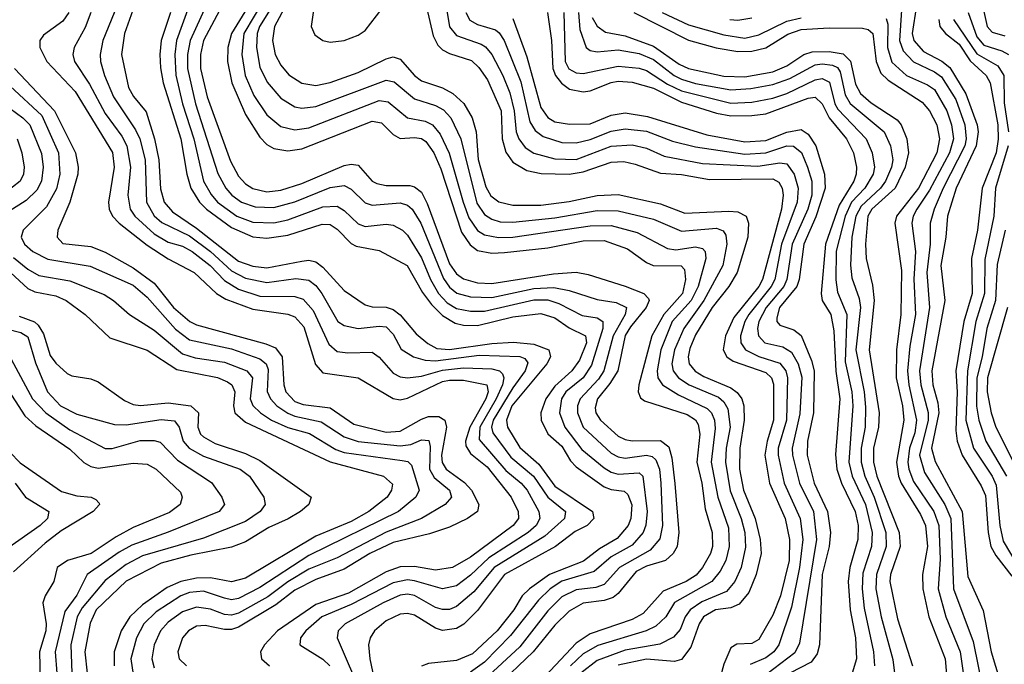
# Model space of a CAD drawing. Header units: inches. Extents: x 990535 to 1117859, y 769386 to 892122.
# Tile 596 of 656: x 1086507 to 1089308, y 822075 to 823909. Entities that reach past the tile are written whole.
import ezdxf

# ---------------------------------------------------------------- set-up
doc = ezdxf.new("R2010")
doc.units = ezdxf.units.IN
doc.header["$MEASUREMENT"] = 0
doc.layers.add('B0882', color=7, linetype='Continuous')

msp = doc.modelspace()

# ---------------------------------------------------------------- linework, layer by layer
at = {"layer": 'B0882', "color": 5}
for points, elevation in [([(1087713, 823993), (1087730, 823889), (1087750, 823864.1), (1087819.9, 823839.8), (1087832.4, 823832.4), (1087850, 823810.1), (1087882.1, 823750), (1087901.2, 823701.2), (1087913.7, 823650), (1087920, 823590), (1087927.4, 823570), (1087945.6, 823545.6), (1087969.5, 823529.5), (1088030, 823513.6), (1088090, 823511.8), (1088190, 823549.6), (1088250, 823552.7), (1088290, 823543.9), (1088340.5, 823520.5), (1088450, 823499.7), (1088607.2, 823492.8), (1088670, 823502), (1088690, 823499.4), (1088711, 823470), (1088721.9, 823430), (1088719.1, 823390), (1088674.7, 823270), (1088655.5, 823170), (1088645.1, 823150), (1088581.2, 823070), (1088570.2, 823050), (1088558.2, 823010), (1088559.1, 822990), (1088572.4, 822970), (1088610, 822950.9), (1088670, 822932.1), (1088686.5, 822910), (1088691.9, 822890), (1088689.1, 822770), (1088665.4, 822690), (1088664.6, 822670), (1088681.8, 822590), (1088727.9, 822490), (1088735.6, 822430), (1088725.6, 822350), (1088702.7, 822237.3), (1088667, 822130), (1088652.5, 822110), (1088630, 822092.8), (1088585.4, 822074.6)], 3740), ([(1086784.6, 823950), (1086743.8, 823850), (1086736.3, 823810), (1086737.5, 823790), (1086748.6, 823750), (1086773.9, 823690), (1086836.2, 823596.1), (1086848.9, 823570), (1086864, 823510), (1086868, 823390), (1086890, 823351.5), (1086911.8, 823331.8), (1086990, 823294.1), (1087050, 823250), (1087110, 823194.8), (1087150, 823173.8), (1087210, 823161.2), (1087292.6, 823172.6), (1087330, 823167.6), (1087350, 823152.9), (1087367.2, 823130), (1087411.9, 823050), (1087430, 823038.5), (1087470, 823030.4), (1087530, 823036.6), (1087550, 823034.7), (1087570, 823014.3), (1087592, 822972), (1087627.6, 822950), (1087660.6, 822940.6), (1087690, 822938.4), (1087814.2, 822954.2), (1087930, 822950.9), (1087944.6, 822944.6), (1087953, 822933), (1087945.7, 822910), (1087910, 822861.9), (1087853.8, 822770), (1087849.9, 822750), (1087853.7, 822733.7), (1087904, 822664), (1087968.7, 822610), (1088010, 822550.1), (1088060.1, 822510), (1088057.6, 822490), (1088001, 822439), (1087856.8, 822350), (1087799.3, 822280.7), (1087750, 822238.8), (1087730, 822231.2), (1087710, 822230.6), (1087690, 822236.7), (1087630, 822270.6), (1087610, 822274.1), (1087590, 822271.5), (1087541.6, 822250), (1087433.4, 822190), (1087413.1, 822170), (1087410.1, 822150), (1087482.4, 821982.4)], 3460), ([(1086834.1, 823950), (1086805.3, 823870), (1086797, 823810), (1086816.7, 823716.7), (1086831.1, 823691.1), (1086867.1, 823647.1), (1086890.8, 823570), (1086903, 823510), (1086907.9, 823427.9), (1086918.2, 823390), (1086942.1, 823362.1), (1087010, 823316), (1087130, 823222.1), (1087170, 823208), (1087210, 823202.8), (1087310, 823222.3), (1087330, 823224.5), (1087350, 823219.9), (1087370, 823205.3), (1087430, 823138.5), (1087490, 823097.7), (1087510, 823092.4), (1087550, 823091.2), (1087570, 823084.6), (1087590, 823069.7), (1087635.2, 823015.2), (1087667.9, 822987.9), (1087693.8, 822973.8), (1087730.2, 822970.2), (1087850, 822988), (1087911.9, 822991.9), (1087970, 822986), (1088012.8, 822970), (1088017.7, 822950), (1088007, 822930), (1087907.5, 822810), (1087891.9, 822770), (1087894.7, 822750), (1087930, 822691.3), (1087984.4, 822644.4), (1088030, 822582), (1088137.1, 822510), (1088140.6, 822490), (1088121.7, 822470), (1088087.4, 822452.6), (1088032, 822410), (1087886.4, 822330), (1087810, 822228.2), (1087771.2, 822188.8), (1087750, 822176.2), (1087710, 822171.4), (1087690, 822177.8), (1087630, 822214.3), (1087610, 822219.6), (1087590, 822217.7), (1087550, 822198.5), (1087516.6, 822170), (1087504, 822150), (1087499.9, 822130), (1087503.4, 822090), (1087556.7, 821836.7)], 3480), ([(1086988.9, 823950), (1086953.5, 823850), (1086949, 823810), (1086951.5, 823751.5), (1086970, 823670), (1087003, 823570), (1087030.5, 823450), (1087051.5, 823411.5), (1087070, 823390.4), (1087125.2, 823350), (1087170, 823333.3), (1087230, 823330.9), (1087270, 823340), (1087370, 823376.5), (1087410, 823378.5), (1087430, 823366.2), (1087470, 823328.7), (1087490, 823320.4), (1087550, 823327.1), (1087570, 823324.8), (1087596.6, 823310), (1087610, 823296.2), (1087650, 823231.2), (1087675.9, 823170), (1087699.1, 823130), (1087723.5, 823103.5), (1087750, 823086.9), (1087790, 823079.7), (1087830, 823079.4), (1087970, 823111.7), (1088010, 823112), (1088041.4, 823101.4), (1088107.7, 823067.7), (1088150, 823061), (1088166.5, 823050), (1088166.1, 823030), (1088133.9, 822926.1), (1088110.3, 822890), (1088061.2, 822850), (1088048.4, 822830), (1088042.9, 822790), (1088058.2, 822750), (1088106.2, 822686.2), (1088170, 822634.1), (1088190, 822621.6), (1088210, 822615.9), (1088270, 822620.1), (1088280.1, 822610), (1088292.2, 822510), (1088288.8, 822471.2), (1088280.7, 822450), (1088250, 822413.5), (1088190, 822380.5), (1088141.6, 822338.4), (1088050, 822311), (1088016, 822290), (1087982.7, 822257.3), (1087903.7, 822156.3), (1087830, 822081), (1087790, 822052.4)], 3540), ([(1087037.4, 823950), (1086992, 823850), (1086984.8, 823810), (1086984.3, 823770), (1087007.4, 823670), (1087071.1, 823471.1), (1087093.9, 823430), (1087111.1, 823410), (1087137.9, 823390), (1087176.8, 823376.8), (1087230, 823375.2), (1087290, 823390.7), (1087390, 823431.8), (1087430, 823437.5), (1087450, 823426.9), (1087490, 823388), (1087510, 823381.6), (1087590, 823388.3), (1087610, 823381), (1087623.7, 823370), (1087648.2, 823330), (1087713.1, 823173.1), (1087730, 823147.8), (1087750.9, 823130.9), (1087790, 823120.8), (1087850, 823118.9), (1087970, 823143.9), (1088026.7, 823146.7), (1088070, 823138.6), (1088150, 823112.5), (1088204.1, 823104.1), (1088233.1, 823090), (1088229.4, 823070), (1088195.2, 823010), (1088168.8, 822910), (1088153.9, 822886.1), (1088101.9, 822830), (1088094.2, 822810), (1088093.8, 822790), (1088110.1, 822750), (1088190, 822675.9), (1088210, 822664.9), (1088230, 822661), (1088290, 822669.8), (1088306.4, 822666.4), (1088316.6, 822656.6), (1088327, 822630), (1088331.1, 822590), (1088336.2, 822470), (1088328.4, 822431.6), (1088300.5, 822399.5), (1088213.7, 822350), (1088170, 822302.2), (1088146.3, 822293.7), (1088090, 822286.6), (1088050, 822266.9), (1088010, 822227.4), (1087930, 822124.7), (1087830, 822031.4)], 3560), ([(1087083.5, 823950), (1087030.4, 823850), (1087021.1, 823810), (1087021.8, 823770), (1087040.3, 823690), (1087106.7, 823506.7), (1087130, 823464.1), (1087150, 823442.5), (1087170, 823429.2), (1087210, 823419.7), (1087250, 823423.9), (1087310, 823443.5), (1087430, 823494.4), (1087450, 823498.2), (1087470, 823494.9), (1087509.8, 823449.8), (1087522.9, 823442.9), (1087550, 823437.2), (1087616.9, 823436.9), (1087630, 823434), (1087650, 823418.7), (1087666.1, 823386.1), (1087730, 823214.7), (1087750, 823186), (1087770, 823171.3), (1087810, 823160.1), (1087850, 823158.1), (1088025.9, 823185.9), (1088090.8, 823190.8), (1088124.4, 823184.4), (1088230, 823150.6), (1088282.7, 823130), (1088296.2, 823116.2), (1088298.3, 823110), (1088289.4, 823090), (1088244.5, 823035.5), (1088229.9, 823010.1), (1088208.5, 822910), (1088186.5, 822873.5), (1088151.3, 822830), (1088144.5, 822804.5), (1088146.5, 822790), (1088159.5, 822770), (1088210, 822723.9), (1088230, 822714.2), (1088250, 822711.1), (1088330, 822712.1), (1088353.9, 822693.9), (1088362.4, 822662.4), (1088370.9, 822589.1), (1088382.5, 822450), (1088377.6, 822410), (1088366.3, 822390), (1088344.6, 822370), (1088290, 822353.9), (1088261.1, 822338.9), (1088210, 822276.4), (1088195.2, 822264.8), (1088170, 822256), (1088110, 822248.3), (1088070, 822226.4), (1088030, 822186.5), (1087968.3, 822110), (1087862.9, 822010)], 3580), ([(1087170.4, 823970), (1087109.9, 823870), (1087099.6, 823830), (1087098.7, 823790), (1087110.5, 823730), (1087150, 823639.4), (1087190, 823574.5), (1087210, 823554.5), (1087230, 823542.7), (1087270, 823536), (1087310, 823541.8), (1087510, 823620.5), (1087536.1, 823616.1), (1087570, 823582.1), (1087590, 823571.1), (1087630, 823574.1), (1087650, 823571.2), (1087662.3, 823562.3), (1087685.2, 823530), (1087705.1, 823485.2), (1087764.2, 823304.2), (1087788.3, 823268.3), (1087810, 823252.7), (1087850, 823244.8), (1087886.4, 823246.4), (1088010, 823260.1), (1088110, 823280.1), (1088170, 823280.6), (1088236.8, 823256.8), (1088290, 823218.4), (1088309.4, 823210), (1088388.7, 823208.7), (1088398.4, 823198.4), (1088401.8, 823170), (1088392.7, 823130), (1088339.9, 823070), (1088306, 823010), (1088268.2, 822870), (1088266.4, 822850), (1088273.4, 822833.4), (1088284.8, 822824.8), (1088405.9, 822785.9), (1088430, 822770.1), (1088437.2, 822757.2), (1088442.5, 822730), (1088433.6, 822650), (1088448.3, 822590), (1088457.3, 822517.3), (1088477.5, 822450), (1088478.6, 822410), (1088472.5, 822390), (1088449.9, 822350.1), (1088431.3, 822328.7), (1088403.6, 822310), (1088337.5, 822282.5), (1088280.6, 822219.4), (1088250, 822202.7), (1088130, 822161.9), (1088090, 822135.1), (1087972.4, 822010)], 3620), ([(1087204, 823970), (1087145.1, 823870), (1087139, 823810), (1087148.7, 823750), (1087173.6, 823693.6), (1087210, 823638.3), (1087250, 823605), (1087290, 823596.2), (1087330, 823601.7), (1087530, 823679.1), (1087555.4, 823675.4), (1087610, 823630.4), (1087660.8, 823620.8), (1087681.9, 823610), (1087703.3, 823583.3), (1087729.2, 823529.2), (1087768.4, 823390), (1087785.2, 823345.2), (1087809.3, 823309.3), (1087830, 823296.9), (1087869.8, 823289.8), (1087910, 823290.7), (1088130, 823322.3), (1088190, 823323.8), (1088263.5, 823303.5), (1088350, 823258.5), (1088374.2, 823254.2), (1088430, 823262.7), (1088450, 823258.2), (1088457.1, 823250), (1088459.5, 823230), (1088437.2, 823150), (1088417.4, 823110), (1088363.7, 823050), (1088331.4, 822970), (1088320.6, 822910), (1088322.8, 822890), (1088335.5, 822870), (1088381.4, 822841.4), (1088462.7, 822802.7), (1088475.6, 822790), (1088484.3, 822770), (1088486, 822746), (1088474.3, 822650), (1088493.5, 822550), (1088523.3, 822463.3), (1088526, 822410), (1088516.1, 822370), (1088500.4, 822339.6), (1088476.7, 822310), (1088370, 822250.8), (1088345.5, 822210), (1088317, 822183), (1088289.9, 822170.2), (1088151.6, 822128.4), (1088110, 822104.4), (1088074.5, 822070)], 3640), ([(1087238.6, 823970), (1087189, 823890), (1087183.1, 823870), (1087180.8, 823830), (1087190, 823773.7), (1087211.7, 823731.7), (1087250, 823685.8), (1087290, 823661.3), (1087310, 823657.3), (1087350, 823662.3), (1087550, 823737.6), (1087572.3, 823732.3), (1087630, 823683.9), (1087690, 823664.8), (1087712.5, 823652.5), (1087733.4, 823630), (1087762.3, 823570), (1087807.3, 823387.3), (1087830, 823354.6), (1087850, 823341.3), (1087874.3, 823334.3), (1087910, 823333), (1088030, 823345.5), (1088150, 823366.4), (1088210, 823365.4), (1088310, 823341.9), (1088390, 823307), (1088490, 823315.5), (1088508.6, 823308.6), (1088516.1, 823296.1), (1088519.4, 823270), (1088507.7, 823210), (1088453.8, 823110), (1088396.9, 823030), (1088370.4, 822970), (1088362.8, 822930), (1088366.2, 822910), (1088381, 822890), (1088411.5, 822870), (1088494.9, 822834.9), (1088510, 822821.6), (1088521.6, 822801.6), (1088528, 822750), (1088516.6, 822690), (1088514.8, 822650), (1088528.3, 822568.3), (1088559.7, 822490), (1088570, 822450), (1088572.1, 822407.9), (1088559.7, 822350), (1088542.2, 822310), (1088518.3, 822281.7), (1088447.5, 822252.5), (1088414.6, 822230), (1088400.8, 822210), (1088385.9, 822174.1), (1088367.6, 822152.4), (1088328, 822132), (1088230, 822115.2), (1088150, 822085.7), (1088103.8, 822050)], 3660), ([(1087266.6, 823953.4), (1087232.5, 823890), (1087226.6, 823850), (1087233.6, 823810), (1087250, 823780.1), (1087272.7, 823752.7), (1087310, 823728.3), (1087350, 823722.3), (1087390, 823730.3), (1087470, 823759.4), (1087550, 823798.1), (1087570, 823803.2), (1087590, 823797.2), (1087630.4, 823750.4), (1087650, 823735.1), (1087710, 823715.1), (1087739.4, 823699.4), (1087771.1, 823671.1), (1087794.8, 823630), (1087805.9, 823590), (1087811.3, 823511.3), (1087833.7, 823433.7), (1087847.7, 823407.7), (1087870.5, 823390.5), (1087910, 823381.7), (1087990, 823381.7), (1088070, 823391.6), (1088150, 823408.6), (1088210, 823412), (1088330, 823385.3), (1088399.1, 823359.1), (1088524.5, 823364.5), (1088550, 823362.3), (1088573.9, 823350), (1088580.5, 823330), (1088578.7, 823290), (1088548.8, 823190), (1088524.6, 823150), (1088477.2, 823090), (1088430, 823012.2), (1088413.3, 822973.3), (1088408.9, 822950), (1088412, 822930), (1088428.7, 822908.7), (1088453.6, 822893.6), (1088530, 822861.2), (1088548.5, 822848.5), (1088561.7, 822830), (1088566.9, 822810), (1088568.1, 822770), (1088555.5, 822690), (1088554.9, 822630), (1088566, 822570), (1088600, 822490), (1088613.5, 822430), (1088616.8, 822390), (1088602.6, 822330), (1088581.2, 822278.8), (1088554.3, 822245.6), (1088530, 822235.8), (1088487.1, 822230), (1088452.7, 822210), (1088440.3, 822190), (1088416.2, 822123.8), (1088390, 822088.4), (1088370, 822082.8), (1088290, 822089.2), (1088210, 822071.9)], 3680), ([(1087347.5, 823970), (1087336.2, 823890), (1087346.5, 823866.5), (1087369.6, 823849.6), (1087390, 823845.2), (1087430, 823849.8), (1087470, 823865.3), (1087490, 823878.3), (1087538.7, 823941.3)], 3720), ([(1089058.9, 823950), (1089046.6, 823870), (1089051, 823850), (1089078.6, 823818.6), (1089131.1, 823791.1), (1089153, 823773), (1089198.7, 823698.7), (1089231, 823610), (1089233.9, 823590), (1089228.7, 823550), (1089171.7, 823430), (1089146.3, 823350), (1089142.3, 823290), (1089128.2, 823210), (1089139.1, 823110), (1089102.1, 822910), (1089104.8, 822870), (1089119.1, 822819.1), (1089122.1, 822790), (1089101.7, 822690), (1089111.6, 822651.6), (1089188.9, 822510), (1089204.8, 822324.8), (1089248, 822228), (1089271, 822110), (1089307.9, 821987.9)], 3980), ([(1089246, 823950), (1089259.6, 823890), (1089274.2, 823874.2), (1089310, 823862.9)], 4080), ([(1086647.1, 823930), (1086630, 823905.1), (1086574.6, 823865.4), (1086564.6, 823850), (1086564.6, 823830), (1086584.5, 823790), (1086664.9, 823704.9), (1086771.5, 823531.5), (1086776.3, 823490), (1086759.8, 823390), (1086762.1, 823370), (1086771.1, 823350), (1086789.7, 823330), (1086870, 823267.7), (1086930, 823228.5), (1087003.1, 823190), (1087067.3, 823130), (1087093.5, 823113.5), (1087170, 823085.7), (1087270, 823071.1), (1087290, 823063.9), (1087315.3, 823035.3), (1087348.4, 822928.4), (1087370, 822904.6), (1087469.8, 822889.8), (1087570, 822831.2), (1087590, 822827.8), (1087610, 822832.6), (1087710, 822879.3), (1087730, 822883.7), (1087770, 822883.3), (1087835.8, 822870), (1087839.8, 822850), (1087833.4, 822830), (1087788, 822750), (1087775.6, 822710), (1087776.7, 822696.7), (1087790, 822674.3), (1087837.1, 822637.1), (1087905.2, 822550), (1087925.3, 822510), (1087925.9, 822490), (1087910.8, 822470), (1087790, 822379.4), (1087738.4, 822350), (1087690, 822343.1), (1087630, 822353.2), (1087590, 822351.8), (1087550, 822337.8), (1087442.5, 822277.5), (1087350, 822244.8), (1087240.2, 822170), (1087203.3, 822130), (1087192.6, 822110), (1087195.3, 822090), (1087218.3, 822070)], 3420), ([(1086709.7, 823930), (1086693.2, 823886.8), (1086662.1, 823830), (1086657.9, 823810), (1086663.1, 823790), (1086705.3, 823725.3), (1086750, 823642.7), (1086797.8, 823577.8), (1086811.6, 823550), (1086822.1, 823490), (1086814.8, 823410), (1086821.4, 823370), (1086834.5, 823350), (1086890, 823299.7), (1086930, 823276.3), (1086970, 823264.6), (1086997.6, 823250), (1087049.2, 823210), (1087090, 823167), (1087130, 823142), (1087190, 823122.1), (1087290, 823121.8), (1087313.6, 823113.6), (1087342, 823082), (1087386.3, 822986.3), (1087410, 822965.2), (1087440.7, 822960.7), (1087510, 822963.1), (1087530, 822948.9), (1087570, 822903.7), (1087590, 822893.3), (1087610, 822890.1), (1087650, 822894.9), (1087710, 822911.9), (1087770, 822918.7), (1087850, 822915.6), (1087872.4, 822910), (1087881, 822901), (1087885, 822890), (1087881, 822870), (1087863.1, 822830), (1087816.7, 822750), (1087814.4, 822714.4), (1087890, 822626.4), (1087934.2, 822590), (1087951.3, 822570), (1087983.7, 822510), (1087986.8, 822490), (1087976.1, 822470), (1087954.1, 822450), (1087842.3, 822377.7), (1087790, 822328.6), (1087750, 822298.5), (1087710, 822289.7), (1087630, 822312.5), (1087610, 822314.7), (1087570, 822306.5), (1087450, 822244.6), (1087366.9, 822210), (1087321, 822170), (1087306.2, 822150), (1087303.8, 822130), (1087370, 822089.7), (1087389.7, 822070)], 3440), ([(1086935.9, 823930), (1086909.8, 823849.8), (1086905.4, 823810), (1086907.8, 823772.2), (1086915.1, 823730), (1086965.9, 823570), (1086982.7, 823470), (1086993.8, 823430), (1087018.9, 823390), (1087038.8, 823370), (1087110, 823317.6), (1087170, 823290.9), (1087210, 823287.1), (1087270, 823296.3), (1087367.8, 823327.8), (1087390, 823326.1), (1087410, 823313.3), (1087450, 823272.5), (1087464.5, 823264.5), (1087530, 823252.8), (1087609.8, 823209.8), (1087653, 823133), (1087679.1, 823099.1), (1087710, 823067.8), (1087746, 823046), (1087770, 823039.7), (1087810, 823039.3), (1087910, 823063.8), (1087990, 823073.4), (1088030, 823061), (1088070, 823032.4), (1088117.1, 823010), (1088119.3, 822990), (1088099.4, 822940.6), (1088078.3, 822910), (1088030, 822866.2), (1088004.5, 822830), (1087989.5, 822790), (1087991.2, 822770), (1088010, 822730.5), (1088050, 822695.4), (1088074.1, 822654.1), (1088090, 822637), (1088170, 822579.9), (1088190, 822572.2), (1088227.1, 822567.1), (1088237.7, 822557.7), (1088248.4, 822528.4), (1088245.7, 822490), (1088237.8, 822470), (1088206.8, 822433.2), (1088156.6, 822403.4), (1088111.6, 822368.4), (1088014.3, 822330), (1087957.2, 822290), (1087936.9, 822270), (1087913, 822230), (1087865.6, 822170), (1087795.8, 822104.2), (1087750, 822085.2), (1087670, 822077.4), (1087650.6, 822069.4)], 3520), ([(1087664.8, 823944.8), (1087683.7, 823863.7), (1087696.8, 823836.8), (1087710, 823823.5), (1087730, 823813.2), (1087792.9, 823792.9), (1087813.5, 823773.5), (1087838.4, 823738.4), (1087876.8, 823650), (1087879.7, 823570), (1087890, 823532), (1087910, 823504), (1087950, 823479.6), (1087991.1, 823471.1), (1088070, 823469.4), (1088110, 823476.2), (1088190, 823503.8), (1088225.6, 823505.6), (1088258.5, 823498.5), (1088330, 823472.2), (1088390, 823468.4), (1088470, 823454.2), (1088650, 823456.1), (1088666.6, 823446.6), (1088676.7, 823430), (1088679.4, 823410), (1088674.7, 823370), (1088620.8, 823170), (1088609.7, 823150), (1088538.6, 823061.4), (1088515.5, 823010), (1088508.2, 822970), (1088518.5, 822950), (1088537.2, 822937.2), (1088630, 822905.1), (1088646.4, 822890), (1088652, 822872), (1088651.6, 822770), (1088633.3, 822710), (1088627.3, 822670), (1088639.9, 822590), (1088685.2, 822490), (1088697.2, 822430), (1088696.2, 822370), (1088672, 822270), (1088650, 822214.9), (1088610, 822145.5), (1088590, 822134.3), (1088547.7, 822132.3), (1088530, 822121.6), (1088510, 822075), (1088498.5, 822030)], 3720), ([(1087776.2, 823930), (1087787.9, 823907.9), (1087810, 823895.4), (1087860.6, 823880.6), (1087871.7, 823871.7), (1087885.4, 823850), (1087932.6, 823732.6), (1087958.4, 823618.4), (1087973.5, 823593.5), (1087996.5, 823576.5), (1088050, 823559.7), (1088090, 823558.7), (1088130, 823568.7), (1088190, 823592.3), (1088230, 823599), (1088290, 823591.7), (1088364, 823564), (1088430, 823547.4), (1088570, 823526.8), (1088630, 823530), (1088690, 823549.8), (1088708.9, 823548.9), (1088731.4, 823531.4), (1088748.9, 823490), (1088760.8, 823450), (1088760.6, 823410), (1088749.2, 823370), (1088704.9, 823270), (1088689.7, 823170), (1088680.8, 823150), (1088630.6, 823090), (1088609.8, 823050), (1088606.1, 823030), (1088609.1, 823009.1), (1088626.9, 822990), (1088678.6, 822978.6), (1088702.6, 822962.6), (1088721.8, 822930), (1088731.9, 822891.9), (1088727.1, 822787.1), (1088705.1, 822690), (1088705.4, 822670), (1088725.9, 822590), (1088765.1, 822510), (1088774.3, 822430), (1088725.4, 822134.6), (1088712.2, 822107.8), (1088633.2, 822046.8)], 3760), ([(1088008.4, 823930), (1088020.6, 823850), (1088023.8, 823770), (1088031.2, 823750), (1088048.3, 823728.3), (1088071.2, 823711.2), (1088110, 823703.9), (1088130, 823707.2), (1088190, 823730.5), (1088210, 823733.9), (1088250, 823731), (1088310, 823714.2), (1088390, 823674.8), (1088490, 823643.6), (1088530, 823636.1), (1088590, 823636.3), (1088630, 823641.7), (1088750, 823686), (1088770, 823688.6), (1088789.9, 823669.9), (1088810.1, 823630.2), (1088859.4, 823570), (1088879.8, 823530), (1088887.4, 823490), (1088886.6, 823470), (1088880.3, 823450), (1088838.8, 823381.2), (1088800, 823270), (1088787.2, 823130), (1088790.6, 823110), (1088814.4, 823070), (1088823.8, 823023.8), (1088829, 822909), (1088840.4, 822830), (1088828.2, 822671.8), (1088831.7, 822630), (1088845.5, 822590), (1088884.4, 822510), (1088892.9, 822470), (1088891.7, 822430), (1088868.8, 822350), (1088864.2, 822310), (1088870.2, 822230.2), (1088885.1, 822150), (1088887.9, 822090), (1088875.4, 822050)], 3820), ([(1088055.1, 823930), (1088059.2, 823790), (1088069.6, 823769.6), (1088090, 823758.4), (1088110, 823756), (1088210, 823776.8), (1088270, 823771.5), (1088290, 823764.7), (1088350, 823726.1), (1088390, 823706.5), (1088530, 823672.1), (1088590, 823674.4), (1088650, 823686.2), (1088690, 823699.1), (1088770, 823737.8), (1088790, 823741.8), (1088811.4, 823731.4), (1088826.3, 823670), (1088834.6, 823654.6), (1088915.7, 823570), (1088932.1, 823530), (1088939.1, 823490), (1088935.6, 823470), (1088911.7, 823430), (1088873.7, 823390), (1088855.8, 823350), (1088830.3, 823250.3), (1088828.7, 823168.7), (1088834.2, 823134.2), (1088860.7, 823070), (1088856.1, 822936), (1088874.6, 822850), (1088877.4, 822810), (1088865.6, 822650), (1088875.1, 822610), (1088913, 822530), (1088932, 822450), (1088930.7, 822410), (1088906.1, 822333.9), (1088903.6, 822290), (1088910, 822234.9), (1088935.8, 822110), (1088939.1, 822070)], 3840), ([(1088096.5, 823930), (1088101.2, 823881.2), (1088118.4, 823830), (1088130, 823821.3), (1088150, 823817.8), (1088210, 823823.1), (1088270, 823812.8), (1088310, 823796.4), (1088369.5, 823750), (1088390, 823740.2), (1088430, 823728.1), (1088530, 823709.7), (1088587, 823713), (1088650, 823724.4), (1088698.3, 823741.7), (1088770, 823780.7), (1088790, 823783.9), (1088819.9, 823779.9), (1088833.4, 823773.4), (1088841.1, 823761.1), (1088855.7, 823695.7), (1088870, 823670.4), (1088966.4, 823590), (1088984.8, 823550), (1088991.4, 823510), (1088987.8, 823490), (1088970.8, 823450), (1088956.5, 823430), (1088901.2, 823378.8), (1088885.6, 823350), (1088874.8, 823290), (1088870.9, 823210.9), (1088874.6, 823174.6), (1088895.5, 823115.5), (1088899.3, 823090), (1088885.7, 822970), (1088909.3, 822850), (1088913.8, 822806.2), (1088912.1, 822750), (1088900.8, 822690), (1088901.2, 822650), (1088911.8, 822610), (1088938.2, 822550), (1088971, 822450), (1088972, 822410), (1088944.3, 822330), (1088943.1, 822290), (1088958.3, 822210), (1088991.4, 822088.6), (1088996.2, 822050)], 3860), ([(1088254.3, 823930), (1088410, 823851.1), (1088488.7, 823828.7), (1088550, 823818.3), (1088590, 823819.3), (1088630, 823829.6), (1088692.2, 823867.8), (1088730, 823881.2), (1088810, 823886.4), (1088905.3, 823885.3), (1088921, 823881), (1088934.4, 823870), (1088944.2, 823790), (1088956.9, 823756.9), (1088977.5, 823737.5), (1089074.5, 823674.5), (1089095.3, 823650), (1089116, 823610), (1089124, 823570), (1089116.2, 823530), (1089064.5, 823430), (1089002, 823350), (1088997.1, 823330), (1089015.9, 823195.9), (1089013.6, 823070), (1089001.9, 822970), (1089000.8, 822890), (1089018.7, 822810), (1089022.7, 822770), (1089001.5, 822650), (1089007.1, 822610), (1089014.9, 822590), (1089070, 822501), (1089083.8, 822470), (1089089.5, 822410), (1089075.9, 822330), (1089076.2, 822290), (1089093.2, 822210), (1089140.3, 822090), (1089148.7, 821991.2)], 3920), ([(1088335.4, 823930), (1088410, 823894.5), (1088510, 823865.8), (1088570, 823856.9), (1088610, 823866.4), (1088690, 823905), (1088730, 823914.4)], 3940), ([(1089016.2, 823936.2), (1089010.2, 823850.2), (1089020.4, 823820.4), (1089050, 823789), (1089110, 823760.9), (1089130, 823746.9), (1089170, 823682), (1089195.9, 823610), (1089199.4, 823570), (1089195.9, 823550), (1089134.3, 823430), (1089108.4, 823370), (1089097.1, 823330), (1089097.6, 823270), (1089087.6, 823190), (1089095.9, 823090), (1089066.7, 822910), (1089070.9, 822870), (1089091.4, 822791.4), (1089092, 822770), (1089067.4, 822670), (1089080.9, 822620.9), (1089139.1, 822530), (1089155.8, 822490), (1089163.5, 822290), (1089219.6, 822139.6), (1089250.4, 821990)], 3960), ([(1089205.2, 823930), (1089230, 823860.1), (1089250, 823837.1), (1089301, 823821), (1089320.4, 823810)], 4060), ([(1087910, 823913), (1087950, 823803.9), (1087990, 823659), (1088010, 823630.5), (1088030, 823618.8), (1088071.5, 823611.5), (1088130, 823613.1), (1088190, 823637.9), (1088230, 823644.3), (1088293.5, 823633.5), (1088462, 823582), (1088570, 823561.3), (1088630, 823565.9), (1088690, 823589.6), (1088730, 823596.5), (1088750, 823583.3), (1088772, 823550), (1088796.6, 823470), (1088799.1, 823430), (1088771.8, 823348.2), (1088738, 823270), (1088725, 823170), (1088717.9, 823150), (1088669.2, 823090), (1088660.9, 823060.9), (1088661.4, 823050), (1088670, 823039.9), (1088710, 823026.2), (1088730.6, 823010.6), (1088759.7, 822939.7), (1088767.3, 822910), (1088765.4, 822790), (1088748.2, 822710), (1088747.7, 822670), (1088767.4, 822590), (1088805, 822510), (1088814.2, 822450), (1088810.2, 822410), (1088790.6, 822330), (1088782.9, 822130), (1088775.5, 822104.5), (1088758.9, 822081.1), (1088698.4, 822050)], 3780), ([(1088135.5, 823915.5), (1088150.4, 823890.4), (1088173.7, 823873.7), (1088230, 823863.6), (1088310, 823833.5), (1088383.1, 823783.1), (1088410, 823770), (1088510, 823748.1), (1088570, 823746.9), (1088650, 823760.7), (1088690, 823777.6), (1088737.8, 823810), (1088762, 823818), (1088810, 823818.6), (1088850, 823812), (1088870.8, 823790.8), (1088885.4, 823725.4), (1088899.4, 823699.4), (1088930, 823672.7), (1089004, 823624), (1089015.2, 823610), (1089031.3, 823570), (1089035.6, 823530), (1089025.9, 823490), (1088997.5, 823430), (1088931.5, 823370), (1088920.1, 823350), (1088913.3, 823270), (1088915, 823230), (1088933.5, 823153.5), (1088938.2, 823110), (1088923.9, 822970), (1088951.9, 822790), (1088950.6, 822750), (1088936.6, 822690), (1088935.8, 822650), (1088946.1, 822610), (1089009.5, 822450), (1089012, 822410), (1088985, 822330), (1088983, 822310), (1089004.3, 822204.3), (1089047.5, 822070)], 3880), ([(1088527.4, 823910), (1088550, 823907.8), (1088590, 823914.1)], 3960), ([(1088972.5, 823912.5), (1088976.9, 823896.9), (1088975.9, 823830), (1088988.5, 823788.5), (1089030.2, 823750.2), (1089090, 823723.9), (1089110, 823710.7), (1089144.5, 823650), (1089158.4, 823610), (1089163.8, 823570), (1089152.8, 823530), (1089095.7, 823424.3), (1089059.8, 823370), (1089049.3, 823350), (1089045.7, 823330), (1089055.3, 823250), (1089050.8, 823170.8), (1089055.4, 823070), (1089039.3, 822980.6), (1089032.7, 822910), (1089037.1, 822870), (1089058.9, 822770), (1089053.7, 822733.7), (1089038.6, 822690), (1089034.1, 822650), (1089036.7, 822630), (1089050, 822595.3), (1089107.9, 822510), (1089122.1, 822470), (1089126, 822374), (1089120.4, 822290), (1089141.7, 822210), (1089183.2, 822110), (1089200.3, 821990)], 3940), ([(1089122.2, 823910), (1089125.1, 823890), (1089141.4, 823870), (1089179.6, 823839.6), (1089211.7, 823791.7), (1089256.7, 823750), (1089267.8, 823730), (1089289.6, 823610), (1089291.2, 823568.8), (1089284.8, 823530), (1089245.7, 823430), (1089231.9, 823310), (1089214.6, 823230), (1089217.2, 823130), (1089193.7, 823050), (1089170.4, 822910), (1089174.7, 822850), (1089170, 822740.4), (1089174, 822710), (1089188.5, 822670), (1089242.7, 822582.7), (1089254.8, 822554.8), (1089262.8, 822450), (1089270.3, 822410), (1089284.2, 822384.2), (1089330, 822325.4)], 4020), ([(1089163.5, 823910), (1089230, 823812.3), (1089290, 823778.3), (1089306.9, 823750), (1089307.7, 823672.3), (1089320.3, 823590)], 4040), ([(1086492.5, 823770), (1086606, 823650), (1086666.1, 823530), (1086674, 823490), (1086672.2, 823470), (1086649.8, 823390.2), (1086615.7, 823310), (1086613.8, 823290), (1086630, 823271.9), (1086710, 823263.8), (1086750, 823247.5), (1086830, 823203.5), (1086890, 823159.9), (1086944.6, 823090), (1086991.2, 823050), (1087010, 823041.2), (1087207.1, 822987.1), (1087235.2, 822975.2), (1087254, 822950), (1087258.7, 822870), (1087264.8, 822850), (1087290, 822823.1), (1087314.1, 822814.1), (1087390, 822804.9), (1087457.9, 822757.9), (1087550, 822735.6), (1087590, 822738.3), (1087650, 822772.8), (1087670, 822779.6), (1087699.7, 822779.7), (1087716.7, 822770), (1087721.2, 822750), (1087707.5, 822670), (1087709.4, 822649.4), (1087720.6, 822630), (1087772.5, 822592.5), (1087792.9, 822570), (1087813.5, 822530), (1087809.6, 822510), (1087781.4, 822490), (1087730, 822465.1), (1087673.5, 822446.5), (1087570, 822421.7), (1087503.5, 822390), (1087430, 822345.4), (1087350, 822316.4), (1087290, 822285.6), (1087235.8, 822244.2), (1087130, 822180.6), (1087110, 822173.9), (1087090, 822173.6), (1087034.4, 822185.6), (1087010, 822182.9), (1086987.1, 822170), (1086970.1, 822150), (1086956.8, 822110), (1086961.1, 822090), (1086981.6, 822070)], 3380), ([(1086479.6, 823719.6), (1086570, 823636.6), (1086617.5, 823530), (1086621.1, 823470), (1086611.9, 823428.1), (1086583.6, 823376.4), (1086517.1, 823310), (1086511.1, 823290), (1086521.2, 823270), (1086544.6, 823250), (1086587.6, 823227.6), (1086708, 823208), (1086830, 823153.7), (1086870, 823119.5), (1086950, 823028.1), (1086990, 822998.5), (1087110, 822973), (1087190, 822944.3), (1087208.4, 822930), (1087213.9, 822913.9), (1087211.5, 822851.5), (1087220.8, 822830), (1087239.2, 822810), (1087269.8, 822789.8), (1087290, 822781.4), (1087365, 822765), (1087430, 822722), (1087470, 822708.5), (1087590, 822696.1), (1087619.5, 822700.5), (1087650, 822713.5), (1087671.4, 822711.4), (1087674.8, 822694.8), (1087672.7, 822630), (1087686, 822606), (1087729.6, 822570), (1087735.2, 822550), (1087717.5, 822530), (1087650.1, 822490), (1087550, 822450.5), (1087410, 822378), (1087330, 822345.1), (1087270, 822309.6), (1087213.3, 822266.7), (1087130, 822220), (1087110, 822214.6), (1087090, 822216.2), (1087050, 822231.5), (1087010, 822237.1), (1086970, 822223.9), (1086930, 822194.7), (1086907.4, 822170), (1086890, 822129.9), (1086883.2, 822090), (1086890, 822064.5)], 3360), ([(1086462, 823670), (1086516.4, 823630), (1086535.7, 823610), (1086568.9, 823528.9), (1086573.6, 823490), (1086569.5, 823450), (1086555.5, 823424.5), (1086525.5, 823394.5), (1086476.5, 823363.5)], 3340), ([(1086500.1, 823570), (1086513.2, 823530), (1086520.1, 823490), (1086518.2, 823470), (1086508.6, 823450), (1086464.6, 823415.4)], 3320), ([(1089319.2, 823550), (1089283.4, 823430), (1089278.7, 823350), (1089253.4, 823226.6), (1089251.8, 823130), (1089227.6, 823050), (1089203.6, 822910), (1089199.1, 822770), (1089220.3, 822690), (1089273.7, 822610), (1089285, 822585), (1089295.7, 822470), (1089305.5, 822425.5), (1089373, 822310)], 4040), ([(1089311, 823310), (1089287.9, 823212.1), (1089283.6, 823110), (1089259, 823030), (1089245.8, 822950), (1089230, 822889.8), (1089229, 822809), (1089235.8, 822770), (1089255.5, 822710), (1089315, 822610)], 4060), ([(1086490, 823232.9), (1086530, 823198.8), (1086561.2, 823181.2), (1086650, 823165.7), (1086747.6, 823127.6), (1086774.5, 823110), (1086819.4, 823070), (1086890, 823025.5), (1086970, 822957.9), (1087006.7, 822946.7), (1087090, 822934.3), (1087153.1, 822910), (1087169.1, 822890), (1087163.3, 822830), (1087170.9, 822810.9), (1087192, 822790), (1087224, 822770), (1087270, 822748.6), (1087331.8, 822731.8), (1087406.4, 822686.5), (1087430, 822677.4), (1087595.1, 822655.1), (1087611.5, 822651.5), (1087621.4, 822641.4), (1087643.5, 822570), (1087634.6, 822550), (1087585.2, 822510), (1087330, 822384.4), (1087190, 822293.2), (1087130, 822261.6), (1087110, 822258.6), (1087090, 822262.7), (1087030, 822282.5), (1086990, 822279.4), (1086965.7, 822270), (1086895.9, 822224.1), (1086860.1, 822190), (1086839.1, 822150), (1086823.1, 822090), (1086830, 822045.3)], 3340), ([(1086470, 823199.9), (1086530, 823144), (1086550, 823134.4), (1086610, 823123.8), (1086639.8, 823110), (1086693.6, 823070), (1086763.6, 823003.6), (1086870, 822968.7), (1086954.1, 822914.1), (1087070, 822891), (1087098.8, 822878.8), (1087111.1, 822870), (1087118.8, 822850), (1087115, 822810), (1087119.4, 822790), (1087150, 822763.6), (1087390, 822650.9), (1087542, 822610), (1087567.8, 822587.8), (1087565.4, 822570), (1087552.9, 822550), (1087500.7, 822510), (1087450, 822481.6), (1087350, 822439.7), (1087150, 822320.2), (1087110, 822309), (1087050, 822320.5), (1087010, 822319.9), (1086965.2, 822310), (1086927.1, 822292.9), (1086856.2, 822243.8), (1086820.6, 822210), (1086795.4, 822170), (1086775.5, 822110), (1086776.1, 822070)], 3320), ([(1089317.2, 823090), (1089260.8, 822890), (1089259.8, 822850), (1089270.7, 822790.7), (1089284.2, 822750), (1089334.8, 822650)], 4080), ([(1086505.8, 823065.8), (1086549.4, 823049.4), (1086560.1, 823040.1), (1086575.2, 823015.2), (1086593.7, 822953.7), (1086610, 822931.8), (1086642.5, 822902.5), (1086655.7, 822895.7), (1086710, 822887), (1086730, 822878.2), (1086805.8, 822825.8), (1086830, 822814.2), (1086851, 822811), (1086930, 822819.2), (1086994.5, 822810), (1087015.6, 822790), (1087014.4, 822750), (1087021.8, 822730), (1087030, 822721.8), (1087063.2, 822703.2), (1087150, 822674.6), (1087190, 822654.4), (1087336.8, 822550), (1087330.1, 822530), (1087306, 822510), (1087271.1, 822488.9), (1087215.7, 822464.3), (1087150, 822423.5), (1087110, 822408.2), (1086994.5, 822385.5), (1086910, 822362.8), (1086810, 822311.6), (1086724.6, 822230), (1086708, 822192), (1086692.2, 822110), (1086699.2, 822050)], 3280), ([(1086470, 823029.7), (1086510, 823018.7), (1086530, 823006.9), (1086552.6, 822932.6), (1086586.1, 822850), (1086623.4, 822810), (1086670, 822786.6), (1086777.1, 822757.1), (1086810, 822756.5), (1086910, 822771.5), (1086947.8, 822767.8), (1086960.9, 822750), (1086972.4, 822710), (1086989.7, 822689.7), (1087030, 822666.8), (1087134.8, 822630), (1087161.3, 822610), (1087201.5, 822550), (1087205.1, 822530), (1087191.2, 822510), (1087150, 822481.1), (1087030, 822433.9), (1086856.4, 822383.6), (1086810, 822359.2), (1086750, 822313), (1086684.7, 822235.3), (1086670.6, 822210), (1086653, 822130), (1086655.8, 822050)], 3260), ([(1086483, 822943), (1086543.5, 822830), (1086581.3, 822790), (1086650, 822741.7), (1086750, 822688.8), (1086770, 822688.6), (1086850, 822711.7), (1086890, 822711.7), (1086906.8, 822706.8), (1086955.9, 822655.9), (1087052.6, 822592.6), (1087082.1, 822550), (1087089.5, 822530), (1087074.6, 822510), (1086930, 822450.7), (1086826, 822414), (1086790, 822394), (1086698.8, 822330), (1086670, 822271.4), (1086635.2, 822224.8), (1086608, 822110), (1086612.8, 822050)], 3240), ([(1086438.2, 822910), (1086521.9, 822781.9), (1086553.4, 822753.4), (1086650, 822687.1), (1086690, 822648.7), (1086710, 822637.5), (1086730, 822633.1), (1086830, 822647.3), (1086870, 822643.9), (1086895, 822630), (1086964.3, 822564.3), (1086969.6, 822550), (1086963.6, 822530), (1086933.5, 822506.5), (1086830, 822463.8), (1086782, 822438), (1086710.2, 822389.8), (1086643.6, 822370), (1086614.2, 822350), (1086604.1, 822310), (1086579.9, 822270), (1086572.9, 822250), (1086582.2, 822190), (1086581.1, 822170), (1086563.4, 822110), (1086565.5, 822030)], 3220), ([(1086478.8, 822678.8), (1086508.4, 822648.4), (1086626.3, 822566.2), (1086670, 822553.8), (1086710.4, 822550), (1086724.2, 822544.2), (1086733.3, 822533.3), (1086734.5, 822530), (1086716.1, 822510), (1086625.5, 822454.5), (1086580.1, 822419.9), (1086490, 822337.9)], 3180), ([(1086494.3, 822590), (1086523.8, 822550), (1086590.1, 822510), (1086586, 822490), (1086565.7, 822470), (1086470, 822402)], 3160)]:
    msp.add_lwpolyline(points, dxfattribs=dict(at, elevation=elevation))

doc.saveas('drawing.dxf')
